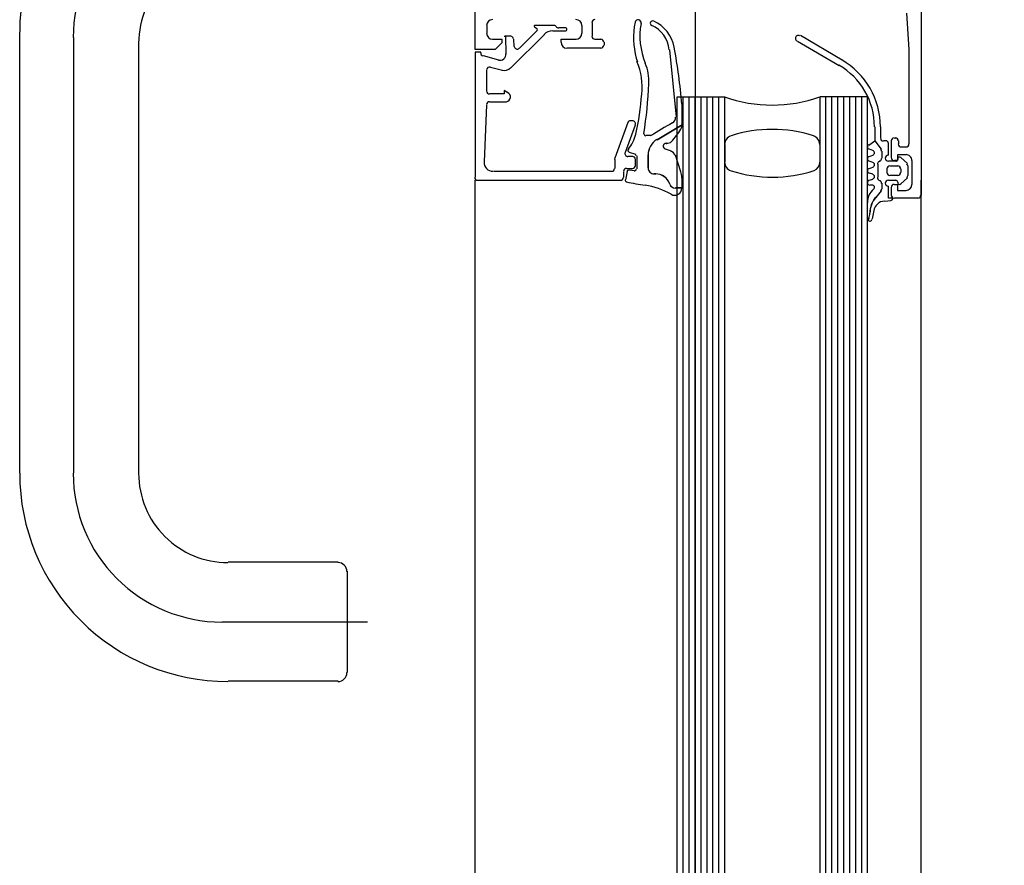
# Model space of a CAD drawing. Extents: x 2 to 87, y -108 to 11.
# Tile 313 of 352: x 49.714 to 49.88, y -31.86 to -31.718. Entities that reach past the tile are written whole.
import ezdxf

# ---------------------------------------------------------------- set-up
doc = ezdxf.new("R2010")
doc.units = 0
doc.header["$MEASUREMENT"] = 0
doc.linetypes.add('IMPORT-ACAD_ISO10W100', pattern=[18.000999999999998, 12, -3, 0.001, -3])
for name, color, linetype in [('13', 7, 'CONTINUOUS'), ('23', 7, 'CONTINUOUS'), ('32', 7, 'CONTINUOUS')]:
    doc.layers.add(name, color=color, linetype=linetype)

msp = doc.modelspace()

# ---------------------------------------------------------------- linework, layer by layer
at = {"layer": '13', "color": 62, "linetype": 'Continuous'}
msp.add_line((49.82759999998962, -31.59070000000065), (49.82759999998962, -32.74869999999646), dxfattribs=at)
at = {"layer": '23', "color": 62, "linetype": 'Continuous'}
for p, q in [((49.82459999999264, -31.73070000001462), (49.83259999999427, -31.73070000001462)), ((49.82459999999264, -32.60870000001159), (49.82459999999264, -31.73070000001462)), ((49.82559999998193, -32.60870000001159), (49.82559999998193, -31.73070000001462)), ((49.82660000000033, -32.60870000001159), (49.82660000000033, -31.73070000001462)), ((49.82759999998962, -32.60870000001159), (49.82759999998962, -31.73070000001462)), ((49.82859999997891, -32.60870000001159), (49.82859999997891, -31.73070000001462)), ((49.8295999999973, -32.60870000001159), (49.8295999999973, -31.73070000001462)), ((49.83059999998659, -32.60870000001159), (49.83059999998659, -31.73070000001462)), ((49.83159999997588, -32.60870000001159), (49.83159999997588, -31.73070000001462)), ((49.83259999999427, -32.60870000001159), (49.83259999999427, -31.73070000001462)), ((49.85649999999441, -31.73070000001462), (49.84859999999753, -31.73070000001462)), ((49.84859999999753, -32.60870000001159), (49.84859999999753, -31.73070000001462)), ((49.84959999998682, -32.60870000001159), (49.84959999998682, -31.73070000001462)), ((49.85059999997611, -32.60870000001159), (49.85059999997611, -31.73070000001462)), ((49.85159999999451, -32.60870000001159), (49.85159999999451, -31.73070000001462)), ((49.85259999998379, -32.60870000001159), (49.85259999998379, -31.73070000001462)), ((49.85359999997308, -32.60870000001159), (49.85359999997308, -31.73070000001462)), ((49.85459999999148, -32.60870000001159), (49.85459999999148, -31.73070000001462)), ((49.85559999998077, -32.60870000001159), (49.85559999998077, -31.73070000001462)), ((49.85659999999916, -32.60870000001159), (49.85659999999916, -31.73070000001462)), ((49.83259999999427, -31.73870000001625), (49.83259999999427, -31.74160000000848)), ((49.84859999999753, -31.74160000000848), (49.84859999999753, -31.73870000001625)), ((49.79059999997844, -32.59470000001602), (49.79059999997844, -31.7447000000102)), ((49.86559999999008, -32.59470000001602), (49.86559999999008, -31.7447000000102))]:
    msp.add_line(p, q, dxfattribs=at)
for centre, radius, start, end in [((49.86555182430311, -32.6913034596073), 1.031606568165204, 360, 90), ((49.84055285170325, -31.70802421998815), 0.02404268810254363, 250.5646527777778, 289.43535), ((49.83410605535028, -31.73870376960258), 0.001553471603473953, 107.7486472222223, 180.0000000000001), ((49.84055376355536, -31.75884804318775), 0.02270446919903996, 72.255325, 107.7486472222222), ((49.84699912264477, -31.73870360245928), 0.001553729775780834, 360, 72.25535000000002), ((49.83410644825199, -31.74161384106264), 0.001553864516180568, 180, 252.2552916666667), ((49.84700686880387, -31.74163932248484), 0.001544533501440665, 292.4619777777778, 360), ((49.84056432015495, -31.721472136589), 0.0227108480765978, 252.2552861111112, 288.038813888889)]:
    msp.add_arc(centre, radius, start, end, dxfattribs=at)
at = {"layer": '32', "color": 62, "linetype": 'Continuous'}
for p, q in [((49.86559999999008, -31.65020000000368), (49.86559999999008, -31.74720000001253)), ((49.79259999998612, -31.71869999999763), (49.79259999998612, -31.72000000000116)), ((49.80059999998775, -31.71890000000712), (49.80099999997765, -31.71920000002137)), ((49.80399999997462, -31.71869999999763), (49.8006999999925, -31.71869999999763)), ((49.80579999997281, -31.71910000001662), (49.80469999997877, -31.71910000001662)), ((49.80859999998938, -31.72000000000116), (49.80859999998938, -31.71869999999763)), ((49.81029999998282, -31.71820000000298), (49.81029999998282, -31.72049999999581)), ((49.71409999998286, -31.79390000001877), (49.71409999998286, -31.71980000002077)), ((49.79659999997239, -31.72580000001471), (49.80229999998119, -31.72020000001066)), ((49.79720000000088, -31.72220000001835), (49.79709999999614, -31.72100000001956)), ((49.8010999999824, -31.71950000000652), (49.79809999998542, -31.72250000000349)), ((49.80369999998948, -31.71960000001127), (49.80579999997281, -31.71960000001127)), ((49.81079999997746, -31.72100000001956), (49.81179999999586, -31.72100000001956)), ((49.85229999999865, -31.72450000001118), (49.84529999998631, -31.72040000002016)), ((49.73409999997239, -31.79390000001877), (49.73409999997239, -31.7216999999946)), ((49.81179999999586, -31.72250000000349), (49.80609999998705, -31.72250000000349)), ((49.8122999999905, -31.7215000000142), (49.8122999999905, -31.72200000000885)), ((49.84479999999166, -31.7213000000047), (49.8517999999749, -31.72539999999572)), ((49.79459999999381, -31.72450000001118), (49.79199999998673, -31.72380000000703)), ((49.81769999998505, -31.72419999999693), (49.81789999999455, -31.72479999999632)), ((49.8232999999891, -31.72280000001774), (49.82439999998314, -31.73410000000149)), ((49.79319999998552, -31.72570000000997), (49.7951999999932, -31.72620000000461)), ((49.79259999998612, -31.72969999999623), (49.79259999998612, -31.72620000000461)), ((49.79219999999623, -31.74160000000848), (49.79259999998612, -31.73200000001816)), ((49.79309999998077, -31.73149999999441), (49.79589999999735, -31.73149999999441)), ((49.81629999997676, -31.73500000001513), (49.81409999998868, -31.74100000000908)), ((49.81589999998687, -31.74000000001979), (49.8175999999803, -31.73540000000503)), ((49.81709999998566, -31.73470000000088), (49.81680000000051, -31.73470000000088)), ((49.85879999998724, -31.73759999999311), (49.85879999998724, -31.73570000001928)), ((49.82019999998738, -31.73720000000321), (49.81929999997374, -31.73720000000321)), ((49.86109999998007, -31.73759999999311), (49.86129999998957, -31.73759999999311)), ((49.85979999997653, -31.73810000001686), (49.85929999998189, -31.73810000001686)), ((49.86009999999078, -31.74050000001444), (49.86009999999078, -31.738400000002)), ((49.86059999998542, -31.74090000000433), (49.86059999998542, -31.73810000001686)), ((49.86179999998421, -31.73810000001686), (49.86179999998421, -31.7386000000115)), ((49.86229999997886, -31.73910000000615), (49.86309999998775, -31.73910000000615)), ((49.81709999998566, -31.74069999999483), (49.81629999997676, -31.74069999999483)), ((49.81649999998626, -31.74000000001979), (49.8175999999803, -31.74030000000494)), ((49.8177999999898, -31.74060000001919), (49.8177999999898, -31.74280000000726)), ((49.81969999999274, -31.74040000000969), (49.81969999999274, -31.74259999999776)), ((49.81969999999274, -31.74259999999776), (49.81969999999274, -31.74040000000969)), ((49.82359999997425, -31.73980000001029), (49.82259999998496, -31.73949999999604)), ((49.82519999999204, -31.74330000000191), (49.82429999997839, -31.74050000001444)), ((49.8574999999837, -31.73970000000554), (49.85689999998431, -31.73949999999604)), ((49.85689999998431, -31.74069999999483), (49.8574999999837, -31.74050000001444)), ((49.85899999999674, -31.73980000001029), (49.85899999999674, -31.74100000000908)), ((49.85899999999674, -31.73980000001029), (49.85899999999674, -31.74100000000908)), ((49.86329999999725, -31.74189999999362), (49.86219999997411, -31.74090000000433)), ((49.81409999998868, -31.74120000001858), (49.81409999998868, -31.74270000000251)), ((49.8175999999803, -31.74220000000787), (49.8175999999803, -31.74120000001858)), ((49.8574999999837, -31.74170000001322), (49.85689999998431, -31.74150000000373)), ((49.85689999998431, -31.74270000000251), (49.8574999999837, -31.74250000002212)), ((49.8582999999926, -31.74199999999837), (49.8582999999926, -31.74420000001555)), ((49.8582999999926, -31.74199999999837), (49.8582999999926, -31.74420000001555)), ((49.85869999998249, -31.74139999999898), (49.85849999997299, -31.74160000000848)), ((49.85869999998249, -31.74150000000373), (49.85849999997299, -31.74160000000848)), ((49.86139999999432, -31.74150000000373), (49.86009999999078, -31.74150000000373)), ((49.86039999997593, -31.74230000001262), (49.86169999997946, -31.74230000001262)), ((49.86169999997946, -31.74110000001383), (49.86169999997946, -31.74120000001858)), ((49.8633999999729, -31.7439000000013), (49.8633999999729, -31.74230000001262)), ((49.86409999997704, -31.74540000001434), (49.86409999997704, -31.74139999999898)), ((49.81359999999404, -31.74319999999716), (49.79369999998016, -31.74319999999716)), ((49.81559999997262, -31.74420000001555), (49.81559999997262, -31.74319999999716)), ((49.81619999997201, -31.74319999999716), (49.81589999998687, -31.74460000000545)), ((49.81609999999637, -31.74270000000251), (49.81709999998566, -31.74270000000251)), ((49.81739999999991, -31.74310000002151), (49.81649999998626, -31.74300000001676)), ((49.82069999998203, -31.74360000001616), (49.82099999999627, -31.74360000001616)), ((49.82099999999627, -31.74360000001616), (49.82069999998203, -31.74360000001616)), ((49.8574999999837, -31.74370000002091), (49.85689999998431, -31.74350000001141)), ((49.85989999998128, -31.74340000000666), (49.85989999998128, -31.74280000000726)), ((49.86169999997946, -31.7439000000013), (49.86039999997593, -31.7439000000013)), ((49.86219999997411, -31.74280000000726), (49.86219999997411, -31.74340000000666)), ((49.79109999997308, -31.7447000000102), (49.81509999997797, -31.7447000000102)), ((49.85689999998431, -31.7447000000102), (49.8574999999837, -31.7445000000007)), ((49.85739999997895, -31.74550000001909), (49.85699999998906, -31.74550000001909)), ((49.85849999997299, -31.7447000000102), (49.85869999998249, -31.74480000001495)), ((49.85849999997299, -31.7447000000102), (49.85869999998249, -31.74480000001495)), ((49.85899999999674, -31.74520000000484), (49.85899999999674, -31.74619999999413)), ((49.85899999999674, -31.74520000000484), (49.85899999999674, -31.74619999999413)), ((49.86009999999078, -31.7447000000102), (49.86139999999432, -31.7447000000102)), ((49.86059999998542, -31.74720000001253), (49.86059999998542, -31.74590000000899)), ((49.86169999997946, -31.74499999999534), (49.86169999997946, -31.74510000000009)), ((49.86219999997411, -31.74530000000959), (49.86329999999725, -31.7443000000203)), ((49.82539999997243, -31.74600000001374), (49.82429999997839, -31.74600000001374)), ((49.85889999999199, -31.74650000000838), (49.85799999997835, -31.74760000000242)), ((49.85889999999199, -31.74650000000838), (49.85799999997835, -31.74760000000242)), ((49.85659999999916, -31.75119999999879), (49.85659999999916, -31.74850000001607)), ((49.85949999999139, -31.74820000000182), (49.86049999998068, -31.74809999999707)), ((49.86509999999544, -31.74770000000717), (49.86109999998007, -31.74770000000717)), ((49.85739999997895, -31.75119999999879), (49.8576999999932, -31.7498000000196)), ((49.85679999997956, -31.75109999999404), (49.85669999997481, -31.75140000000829)), ((49.85679999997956, -31.75109999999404), (49.85669999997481, -31.75140000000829)), ((49.76759999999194, -31.80890000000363), (49.74909999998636, -31.80890000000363)), ((49.76909999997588, -31.81040000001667), (49.76909999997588, -31.82740000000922)), ((49.76759999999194, -31.82889999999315), (49.74909999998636, -31.82889999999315))]:
    msp.add_line(p, q, dxfattribs=at)
at = {"layer": '32', "color": 62, "linetype": 'IMPORT-ACAD_ISO10W100'}
for p, q in [((49.72309999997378, -31.72070000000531), (49.72309999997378, -31.79390000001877)), ((49.74809999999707, -31.81890000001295), (49.77249999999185, -31.81890000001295))]:
    msp.add_line(p, q, dxfattribs=at)
at = {"layer": '32', "color": 62, "linetype": 'Continuous'}
for points in [[(49.79359999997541, -31.72100000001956), (49.79509999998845, -31.72100000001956), (49.79509999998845, -31.72160000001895), (49.79399999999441, -31.72270000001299), (49.79059999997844, -31.72270000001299), (49.79059999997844, -31.67519999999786)], [(49.8635999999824, -31.7386000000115), (49.8635999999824, -31.72270000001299), (49.8631999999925, -31.7166000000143)], [(49.79659999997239, -31.72049999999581), (49.79569999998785, -31.72049999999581), (49.7957999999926, -31.72350000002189)], [(49.80509999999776, -31.7215000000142), (49.80509999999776, -31.72100000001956), (49.80760000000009, -31.72100000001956)], [(49.79159999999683, -31.72330000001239), (49.79159999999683, -31.72320000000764), (49.79059999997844, -31.72320000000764), (49.79059999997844, -31.74420000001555)], [(49.79609999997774, -31.73000000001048), (49.79549999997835, -31.72960000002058), (49.79549999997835, -31.73020000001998), (49.79309999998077, -31.73020000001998)], [(49.82119999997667, -31.73790000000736), (49.82539999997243, -31.73540000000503), (49.82539999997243, -31.73190000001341)], [(49.82539999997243, -31.73560000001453), (49.82539999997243, -31.73540000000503), (49.82119999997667, -31.73790000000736)], [(49.85779999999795, -31.73570000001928), (49.85779999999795, -31.73810000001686), (49.85889999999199, -31.73949999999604)], [(49.85679999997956, -31.738800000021), (49.85779999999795, -31.73810000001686), (49.85889999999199, -31.73949999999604)], [(49.86309999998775, -31.74040000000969), (49.86159999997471, -31.74040000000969), (49.86159999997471, -31.74139999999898), (49.86109999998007, -31.74139999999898)], [(49.82429999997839, -31.74600000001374), (49.82539999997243, -31.74600000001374), (49.82539999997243, -31.7443000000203)], [(49.86089999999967, -31.74770000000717), (49.86009999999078, -31.74770000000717), (49.86009999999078, -31.74569999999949)], [(49.86109999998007, -31.74540000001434), (49.86159999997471, -31.74540000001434), (49.86159999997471, -31.74640000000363), (49.86309999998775, -31.74640000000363)]]:
    msp.add_lwpolyline(points, dxfattribs=at)
for centre, radius, start, end in [((49.74905177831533, -31.71975720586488), 0.03500002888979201, 92.19437777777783, 179.9998055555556), ((49.74905173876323, -31.72167317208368), 0.01499999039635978, 87.80533888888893, 179.9998861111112), ((49.79355183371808, -31.71869695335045), 0.001000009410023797, 90.0005388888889, 179.9990583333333), ((49.80755181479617, -31.7186969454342), 0.001000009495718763, 0.0005444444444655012, 89.99945555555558), ((49.81075182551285, -31.71819693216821), 0.0004999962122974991, 89.99956666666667, 180.0004361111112), ((49.81800344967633, -31.71824525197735), 0.0005105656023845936, 349.8592194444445, 168.4245638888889), ((49.80065890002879, -31.71879515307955), 9.825614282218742e-05, 89.99985000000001, 227.8558111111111), ((49.80087702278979, -31.7193888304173), 0.0002000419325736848, 315.0103277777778, 59.99089166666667), ((49.80395921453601, -31.71901555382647), 0.0003187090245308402, 30.75380555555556, 91.03614166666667), ((49.80466278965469, -31.71859690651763), 0.000499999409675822, 210.753888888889, 270.0000750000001), ((49.80579767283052, -31.71934689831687), 0.0002504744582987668, 359.9998611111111, 93.55533611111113), ((49.80579767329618, -31.71934689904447), 0.0002504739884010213, 266.44455, 2.500000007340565e-05), ((49.83023842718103, -31.72075126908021), 0.01299955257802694, 168.4245527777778, 195.3133916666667), ((49.83031791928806, -31.72044782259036), 0.01199932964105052, 169.859288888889, 202.449513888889), ((49.82046864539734, -31.7183102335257), 0.0003999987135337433, 65.81598333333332, 245.1875638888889), ((49.81825870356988, -31.72323747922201), 0.005000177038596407, 5.435844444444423, 65.89550555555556), ((49.81817449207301, -31.72341854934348), 0.005999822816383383, 10.38641388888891, 65.81513333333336), ((49.79355185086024, -31.71999691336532), 0.001000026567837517, 180.0015222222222, 269.9984777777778), ((49.79564423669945, -31.72059690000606), 0.0001000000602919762, 89.99966111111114, 185.0531250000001), ((49.79658275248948, -31.72099689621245), 0.0004999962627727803, 4.999736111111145, 89.99978888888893), ((49.80361874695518, -31.72159689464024), 0.0020000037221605, 90.00001944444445, 134.9999388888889), ((49.80755181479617, -31.71999693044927), 0.001000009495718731, 270.0005444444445, 359.9994555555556), ((49.81075182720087, -31.72049694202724), 0.0004999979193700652, 179.9997611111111, 270.0002388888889), ((49.81175182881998, -31.72149694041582), 0.0005000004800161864, 5.555555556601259e-05, 89.99994444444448), ((49.84495212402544, -31.72084464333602), 0.0005000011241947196, 60.00022777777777, 240.0002277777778), ((49.79768243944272, -31.72216487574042), 0.0004999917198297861, 184.9986277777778, 315.0000527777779), ((49.80605184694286, -31.72149691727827), 0.001000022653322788, 180.0012972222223, 269.9986444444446), ((49.81175181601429, -31.72199692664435), 0.0005000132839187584, 270.0015222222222, 359.9984777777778), ((49.73196422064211, -31.73947677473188), 0.09369288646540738, 4.628586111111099, 10.54088611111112), ((49.79205189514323, -31.72331317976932), 0.000500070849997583, 180.0074666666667, 254.9954944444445), ((49.79479995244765, -31.72353727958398), 0.001000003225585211, 254.9998666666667, 5.000038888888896), ((49.79305184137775, -31.72616940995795), 0.0005000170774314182, 75.00071388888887, 179.9971333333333), ((49.7955087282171, -31.72475716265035), 0.001499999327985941, 255.0001777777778, 315.0007777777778), ((49.80774898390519, -31.72904182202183), 0.01093705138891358, 353.6934333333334, 23.07065555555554), ((49.81183420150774, -31.72808495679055), 0.00800001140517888, 357.2375333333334, 22.44952777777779), ((49.8457547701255, -31.73573833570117), 0.01199701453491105, 359.992875, 60.00737500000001), ((49.8457521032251, -31.73574006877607), 0.01299986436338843, 359.99785, 60.00251388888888), ((49.7348225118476, -31.72436898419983), 0.08510130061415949, 351.5498916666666, 357.2375083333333), ((49.79305181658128, -31.72969688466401), 0.0004999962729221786, 180.0000305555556, 270.0003111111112), ((49.7957400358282, -31.73069780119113), 0.0008086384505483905, 278.8193027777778, 64.90309166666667), ((49.77451906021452, -31.72716043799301), 0.04420840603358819, 347.1830722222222, 356.0013277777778), ((49.79303058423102, -31.73199552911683), 0.0004986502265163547, 89.97310555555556, 177.6840805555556), ((49.82331797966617, -31.73417979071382), 0.0009999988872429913, 299.4866777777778, 5.434738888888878), ((49.81673278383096, -31.73519622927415), 0.0004993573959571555, 89.97045833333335, 159.886275), ((49.8170518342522, -31.73519717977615), 0.0005003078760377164, 340.0417, 89.9764055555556), ((49.88844899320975, -31.8493609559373), 0.1313206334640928, 119.4866749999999, 121.3551027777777), ((49.82435154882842, -31.73559208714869), 0.001000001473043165, 328.5198583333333, 359.9998972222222), ((49.81177544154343, -31.7356364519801), 0.006000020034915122, 320.0035472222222, 347.1830333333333), ((49.81929671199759, -31.73691854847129), 0.0002999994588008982, 171.5498583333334, 270.0063611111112), ((49.81445153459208, -31.72953008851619), 0.01260853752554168, 316.6897277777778, 328.5199333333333), ((49.85925178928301, -31.73759710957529), 0.0004998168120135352, 180.005175, 270.000175), ((49.86105183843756, -31.73809690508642), 0.0005000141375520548, 90.00161944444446, 179.9983805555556), ((49.86125181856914, -31.73809690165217), 0.000500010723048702, 0.001227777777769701, 89.99876944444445), ((49.82269123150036, -31.74044038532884), 0.003000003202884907, 120.7863472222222, 179.9999722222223), ((49.82269123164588, -31.74044038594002), 0.002990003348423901, 120.7863361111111, 179.9999611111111), ((49.82274261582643, -31.73898640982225), 0.0004999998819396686, 89.99994722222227, 251.9999888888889), ((49.82289848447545, -31.73749295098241), 0.001000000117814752, 264.0417833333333, 316.6897222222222), ((49.85695079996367, -31.73909681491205), 0.000399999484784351, 119.9999444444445, 255.0000027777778), ((49.85975179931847, -31.73839693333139), 0.0003000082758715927, 1.388888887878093e-05, 90.00009999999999), ((49.86225183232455, -31.73859688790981), 0.0005000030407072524, 180.0003472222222, 269.99965), ((49.86305183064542, -31.73859689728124), 0.0004999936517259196, 269.9992722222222, 0.000727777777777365), ((49.81629614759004, -31.74019644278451), 0.000500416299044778, 160.0619583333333, 269.9567972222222), ((49.81660182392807, -31.73968575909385), 0.0003000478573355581, 140.0034583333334, 249.9877611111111), ((49.81705175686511, -31.74119687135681), 0.0005000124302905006, 0.001425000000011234, 89.99857499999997), ((49.81740182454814, -31.74061548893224), 0.0002999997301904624, 359.9999944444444, 70.0002472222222), ((49.82311300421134, -31.74092999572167), 0.001199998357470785, 19.0560388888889, 70.00002777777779), ((49.85695080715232, -31.74109681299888), 0.0004000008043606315, 104.9999361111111, 255.0003694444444), ((49.85735080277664, -31.74009681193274), 0.0004000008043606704, 284.9999361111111, 75.00036944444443), ((49.85845180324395, -31.73980404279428), 0.0004900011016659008, 0.0001861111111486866, 38.01743888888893), ((49.85845180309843, -31.73980404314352), 0.0005000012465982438, 0.0002249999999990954, 38.01747777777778), ((49.86005181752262, -31.74099693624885), 0.0004999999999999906, 90.00015277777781, 270.0001527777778), ((49.86105184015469, -31.74089687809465), 0.0005000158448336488, 180.0018166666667, 269.9981861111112), ((49.86195179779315, -31.7410969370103), 0.0003000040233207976, 44.99823611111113, 180.0001944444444), ((49.86305183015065, -31.7413968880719), 0.0009999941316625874, 359.999663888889, 90.00033611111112), ((49.79361718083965, -31.74169711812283), 0.001499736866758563, 177.5442583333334, 269.9861111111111), ((49.81456176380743, -31.74118879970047), 0.0005099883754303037, 160.0342527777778, 179.8941944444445), ((49.81705175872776, -31.74219684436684), 0.0005000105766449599, 270.0012111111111, 359.9985583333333), ((49.85735080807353, -31.74209681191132), 0.0004000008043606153, 284.9999361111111, 75.00036944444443), ((49.85875181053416, -31.74200004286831), 0.0005100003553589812, 120.000175, 180.0001333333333), ((49.85875181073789, -31.74200004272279), 0.0005000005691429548, 120.0001888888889, 180.0001472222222), ((49.85845180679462, -31.7410185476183), 0.0004900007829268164, 300.0002055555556, 0.0001638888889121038), ((49.85845180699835, -31.74101854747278), 0.000500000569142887, 300.0001888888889, 0.0001472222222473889), ((49.86035178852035, -31.74279691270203), 0.0004999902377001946, 89.99903333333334, 180.0012694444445), ((49.8613517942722, -31.74119693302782), 0.0002999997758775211, 270.0001083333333, 0.0001944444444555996), ((49.86165181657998, -31.74279690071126), 0.0004999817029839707, 359.9980555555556, 90.00224999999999), ((49.86285180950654, -31.74227877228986), 0.0004999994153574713, 8.888888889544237e-05, 45.02778611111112), ((49.79105182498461, -31.7441968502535), 0.0005000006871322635, 180.0003083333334, 269.9998083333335), ((49.81355176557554, -31.74269684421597), 0.000500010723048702, 270.0012277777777, 359.9987694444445), ((49.81505176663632, -31.74419684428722), 0.0005000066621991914, 270.0008777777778, 359.9990083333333), ((49.81605177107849, -31.74319685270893), 0.0004999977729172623, 89.99997500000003, 180.0002555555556), ((49.81642402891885, -31.74329187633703), 0.0002999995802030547, 81.88204444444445, 169.005875), ((49.81740182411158, -31.74281079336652), 0.0003000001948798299, 262.7923361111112, 8.055555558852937e-05), ((49.82069122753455, -31.74262709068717), 0.0009999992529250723, 179.9999583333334, 270.0000444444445), ((49.82069122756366, -31.74262709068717), 0.000989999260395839, 179.9999583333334, 270.0000444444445), ((49.82095217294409, -31.74612709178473), 0.002510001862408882, 18.54238333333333, 89.99994722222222), ((49.82095217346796, -31.74612709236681), 0.002500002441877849, 18.54239444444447, 89.99995833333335), ((49.82234862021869, -31.74423956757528), 0.003003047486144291, 359.4933583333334, 19.05612777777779), ((49.85695081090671, -31.74309681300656), 0.0004000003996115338, 104.9997194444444, 255.0005861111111), ((49.85735081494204, -31.74409681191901), 0.0004000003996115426, 284.9997194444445, 75.00058611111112), ((49.85875181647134, -31.74423705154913), 0.000510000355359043, 180.0001694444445, 240.0001277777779), ((49.85875181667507, -31.74423705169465), 0.0005000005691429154, 180.0001555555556, 240.000113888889), ((49.86035179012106, -31.74339693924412), 0.0004999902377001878, 179.9990333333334, 270.0012694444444), ((49.86165181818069, -31.74339694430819), 0.0004999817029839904, 269.9980555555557, 0.002250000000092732), ((49.86285181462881, -31.74391482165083), 0.0004999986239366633, 314.9799305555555, 0.0001305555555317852), ((49.81615195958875, -31.74469187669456), 0.0002999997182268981, 167.6435583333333, 258.0029583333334), ((49.82564133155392, -31.70019250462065), 0.04579991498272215, 257.9624055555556, 261.8849722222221), ((49.81748224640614, -31.75741365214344), 0.01200000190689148, 59.65203333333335, 81.88498055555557), ((49.82427048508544, -31.74501407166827), 0.0009999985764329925, 198.5423027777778, 269.7809722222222), ((49.82427048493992, -31.74501407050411), 0.0009899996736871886, 198.5423555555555, 269.7810249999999), ((49.85695082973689, -31.74509685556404), 0.0004000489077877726, 104.9998638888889, 269.999675), ((49.85735082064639, -31.74589690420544), 0.0004000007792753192, 310.3209, 90.00017222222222), ((49.85845181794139, -31.74521854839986), 0.0004900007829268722, 0.000141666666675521, 60.00010000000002), ((49.85845181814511, -31.74521854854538), 0.0005000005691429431, 0.0001555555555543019, 60.0001138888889), ((49.86005182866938, -31.74519691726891), 0.0004999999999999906, 90.00015277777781, 270.0001527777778), ((49.86105182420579, -31.74589689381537), 0.0004999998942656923, 89.99998888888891, 179.9990972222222), ((49.86135180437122, -31.74499691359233), 0.0002999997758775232, 0.0001083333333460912, 90.00019444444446), ((49.86195181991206, -31.74509690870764), 0.0003000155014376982, 180.0055916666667, 314.9967750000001), ((49.86305181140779, -31.74539688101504), 0.001000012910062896, 270.0007388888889, 359.9992583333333), ((49.82415155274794, -31.74602240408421), 0.001200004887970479, 239.6520527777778, 0.200255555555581), ((49.85955079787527, -31.74848918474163), 0.002999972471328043, 130.3199861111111, 180.0014666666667), ((49.86098941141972, -31.75017297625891), 0.004013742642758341, 139.3590166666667, 180.6189583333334), ((49.86098941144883, -31.75017297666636), 0.004003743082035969, 139.3590111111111, 180.6189527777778), ((49.85845592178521, -31.74621604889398), 0.0004858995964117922, 319.3590333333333, 0.0001972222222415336), ((49.85845592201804, -31.74621604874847), 0.0004958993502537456, 319.3590166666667, 0.0001805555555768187), ((49.86105184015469, -31.74719688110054), 0.0005000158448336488, 180.0018166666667, 269.9981861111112), ((49.86505182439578, -31.74719689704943), 0.0004999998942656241, 270.0009055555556, 1.38888889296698e-05), ((49.85958730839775, -31.75018161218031), 0.002000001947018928, 94.99543055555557, 168.9976305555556), ((49.86045182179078, -31.74769689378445), 0.0004000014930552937, 274.9172027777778, 359.9996638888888), ((49.85498602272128, -31.75023783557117), 0.001989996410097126, 333.3453277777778, 0.619041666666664), ((49.85498602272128, -31.7502378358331), 0.001999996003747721, 333.3453361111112, 0.6190500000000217), ((49.85695083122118, -31.7511616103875), 0.0003999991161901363, 179.9192361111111, 216.5339277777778), ((49.85695183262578, -31.75116161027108), 0.0004000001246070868, 217.9862555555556, 348.9895611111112), ((49.74905152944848, -31.79394679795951), 0.03499996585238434, 179.9998055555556, 269.9998916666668), ((49.74905154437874, -31.79394678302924), 0.01499998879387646, 179.9998055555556, 269.9998916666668), ((49.76755151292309, -31.81044681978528), 0.001499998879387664, 359.9998055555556, 89.99989166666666), ((49.76755146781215, -31.82744682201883), 0.001499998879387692, 269.9998055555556, 359.9998916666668)]:
    msp.add_arc(centre, radius, start, end, dxfattribs=at)
at = {"layer": '32', "color": 62, "linetype": 'IMPORT-ACAD_ISO10W100'}
for centre, radius, start, end in [((49.74805173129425, -31.7206967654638), 0.02499998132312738, 89.9998055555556, 179.9998916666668), ((49.74805153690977, -31.79394678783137), 0.02499997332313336, 179.9998055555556, 269.9998916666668)]:
    msp.add_arc(centre, radius, start, end, dxfattribs=at)
at = {"layer": '32', "color": 62, "linetype": 'Continuous'}
msp.add_point((49.82279999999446, -31.73850000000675), dxfattribs=at)

doc.saveas('drawing.dxf')
